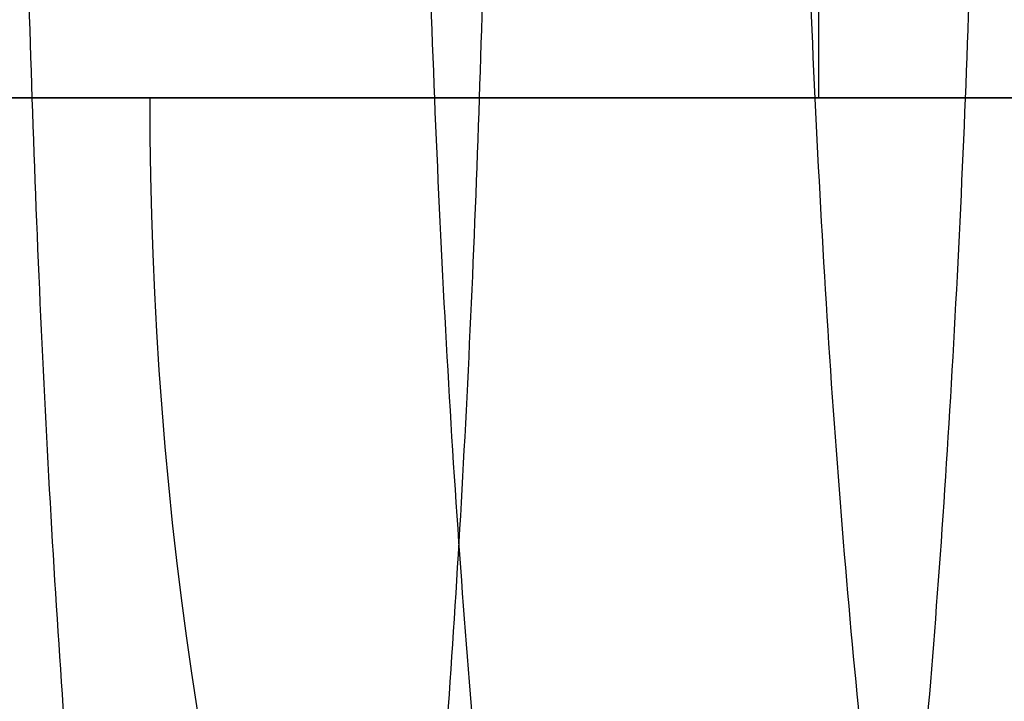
# Model space of a CAD drawing. Header units: millimetres. Extents: x -3796 to -2903, y 325 to 354.
# Tile 603 of 656: x -2973.462 to -2972.879, y 338.925 to 339.329. Entities that reach past the tile are written whole.
import ezdxf

# ---------------------------------------------------------------- set-up
doc = ezdxf.new("R2010")
doc.units = ezdxf.units.MM
doc.layers.add('CABLE', color=7, linetype='Continuous')
doc.layers.add('METAL NEGRO', color=7, linetype='Continuous')

msp = doc.modelspace()

# ---------------------------------------------------------------- linework, layer by layer
at = {"layer": 'CABLE'}
for points, weights, knots in [([(-2973.182203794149, 339.7329155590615, 1875.236355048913), (-2973.182203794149, 338.3329155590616, 1875.236355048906), (-2973.321921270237, 338.332915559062, 1876.629365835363), (-2973.461638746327, 338.3329155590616, 1878.022376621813), (-2973.461638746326, 339.7329155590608, 1878.022376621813)], [0.9999999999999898, 0.7071067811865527, 1, 0.7071067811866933, 0.9999999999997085], [3.892161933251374e-14, 3.892161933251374e-14, 3.892161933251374e-14, 2.19911485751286, 2.19911485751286, 4.398229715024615, 4.398229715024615, 4.398229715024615]), ([(-2972.893134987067, 339.7329155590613, 1875.268031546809), (-2972.893134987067, 338.3329155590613, 1875.268031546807), (-2973.058939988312, 338.332915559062, 1876.658178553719), (-2973.224744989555, 338.3329155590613, 1878.048325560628), (-2973.224744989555, 339.7329155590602, 1878.048325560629)], [0.9999999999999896, 0.7071067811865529, 1, 0.7071067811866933, 0.9999999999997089], [3.891100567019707e-14, 3.891100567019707e-14, 3.891100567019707e-14, 2.19911485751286, 2.19911485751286, 4.398229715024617, 4.398229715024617, 4.398229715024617]), ([(-2972.612128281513, 339.7329155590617, 1875.304433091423), (-2972.612128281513, 338.3329155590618, 1875.304433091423), (-2972.806587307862, 338.332915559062, 1876.69086219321), (-2973.001046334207, 338.3329155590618, 1878.077291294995), (-2973.001046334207, 339.7329155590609, 1878.077291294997)], [0.9999999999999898, 0.7071067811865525, 1, 0.707106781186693, 0.9999999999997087], [3.890083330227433e-14, 3.890083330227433e-14, 3.890083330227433e-14, 2.19911485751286, 2.19911485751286, 4.398229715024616, 4.398229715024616, 4.398229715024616])]:
    msp.add_rational_spline(points, weights, degree=2, knots=knots, dxfattribs=at)
at = {"layer": 'METAL NEGRO'}
for p, q in [((-2972.98868357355, 340.182915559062, 1872.88028157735), (-2972.98868357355, 339.282915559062, 1872.88028157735)), ((-2972.372901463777, 339.282915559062, 1872.146421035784), (-2973.610352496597, 339.2829155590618, 1873.621157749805))]:
    msp.add_line(p, q, dxfattribs=at)
at = {"layer": 'METAL NEGRO', "extrusion": (0.6427876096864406, -5.684341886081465e-14, 0.7660444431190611)}
msp.add_arc((339.2829155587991, 3486.842393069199, -469.9388083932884), 1.800000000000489, 90.00000000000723, 180.000000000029, dxfattribs=at)
at = {"layer": 'METAL NEGRO', "extrusion": (-0.6427876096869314, -5.684341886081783e-14, 0.766044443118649)}
msp.add_arc((-339.2829155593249, -1071.777221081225, 3346.325888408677), 1.79999999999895, 269.9999999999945, 359.9999999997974, dxfattribs=at)
at = {"layer": 'METAL NEGRO'}
for points in [[(-2972.37290146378, 339.282915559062, 1885.02801044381), (-2975.88939575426, 339.282915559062, 1880.8372157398)], [(-2973.6103524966, 339.282915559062, 1873.6211577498), (-2972.37290146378, 339.282915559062, 1872.14642103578)]]:
    msp.add_open_spline(points, degree=1, dxfattribs=at)
msp.add_open_spline([(-2973.6103524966, 339.282915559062, 1873.6211577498), (-2973.62911134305, 339.1355623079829, 1873.64351367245), (-2973.63360335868, 338.991092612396, 1873.67660337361), (-2973.61510072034, 338.7078208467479, 1873.76389385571), (-2973.59154205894, 338.5684647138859, 1873.81872211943), (-2973.516202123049, 338.3100827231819, 1873.94221112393), (-2973.46365168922, 338.187621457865, 1874.01241292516), (-2973.32617155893, 337.9667188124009, 1874.15861687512), (-2973.24272424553, 337.8696292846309, 1874.23345492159), (-2973.13939575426, 337.786191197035, 1874.3046154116)], degree=3, knots=[-1.791242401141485, -1.791242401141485, -1.791242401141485, -1.791242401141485, -1.343431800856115, -1.343431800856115, -0.8956212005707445, -0.8956212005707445, -0.4478106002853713, -0.4478106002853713, 0, 0, 0, 0], dxfattribs=at)

doc.saveas('drawing.dxf')
